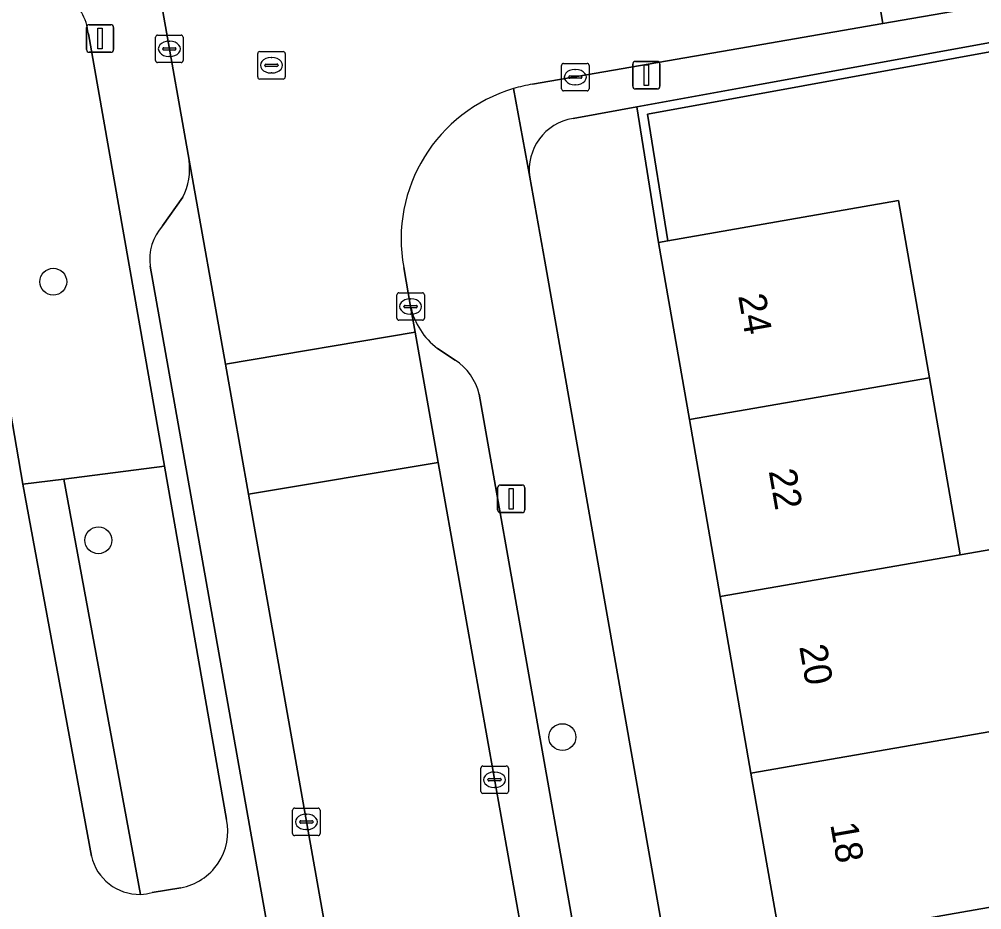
# Model space of a CAD drawing. Extents: x 162879 to 165540, y 384011 to 385181.
# Drawn here: x 164233.3 to 164268.32, y 384641.47 to 384673.87 of the extents above; entities that cross this region are included whole.
import ezdxf

# ---------------------------------------------------------------- set-up
doc = ezdxf.new("R2010")
doc.units = 0
for name, color, linetype in [('IMGEO_Boom', 7, 'Continuous'), ('IMGEO_Erf', 7, 'Continuous'), ('IMGEO_Groenvoorziening', 7, 'Continuous'), ('IMGEO_Haag', 7, 'Continuous'), ('IMGEO_Kolk', 7, 'Continuous'), ('IMGEO_Lichtmast', 7, 'Continuous'), ('IMGEO_Pand', 7, 'Continuous'), ('IMGEO_Pand_nummerreeks', 7, 'Continuous'), ('IMGEO_Parkeervlak_open', 7, 'Continuous'), ('IMGEO_Rijbaan_lokaal_open', 7, 'Continuous'), ('IMGEO_Rioolput', 7, 'Continuous'), ('IMGEO_Voetpad_open', 7, 'Continuous')]:
    doc.layers.add(name, color=color, linetype=linetype)

msp = doc.modelspace()

# ---------------------------------------------------------------- linework, layer by layer
at = {"layer": 'IMGEO_Boom'}
for centre in [(164234.542, 384664.32), (164236.184, 384654.914), (164253.066, 384647.752)]:
    msp.add_circle(centre, 0.489, dxfattribs=at)
at = {"layer": 'IMGEO_Erf'}
for points in [[(164273.026, 384673.486), (164256.167, 384670.414), (164256.907, 384665.812), (164265.296, 384667.273), (164266.154, 384662.348), (164266.418, 384660.83), (164267.541, 384654.386), (164270.754, 384654.946)], [(164258.809, 384652.865), (164257.686, 384659.309), (164256.564, 384665.752), (164255.77, 384670.685), (164255.176, 384670.577), (164253.455, 384670.264)], [(164251.882, 384668.123), (164252.425, 384665.069), (164256.921, 384639.518), (164261.008, 384640.237), (164259.927, 384646.441), (164258.809, 384652.865)]]:
    msp.add_lwpolyline(points, dxfattribs=at)
msp.add_arc((164253.749, 384668.399), 1.888, 98.9678, 188.4225, dxfattribs=at)
at = {"layer": 'IMGEO_Groenvoorziening'}
msp.add_lwpolyline([(164273.026, 384673.486), (164272.972, 384673.819), (164259.777, 384671.415), (164255.77, 384670.685), (164256.564, 384665.752), (164256.907, 384665.812), (164256.167, 384670.414)], close=True, dxfattribs=at)
for points in [[(164230.757, 384672.544), (164233.436, 384656.951), (164234.927, 384657.141), (164238.588, 384657.606), (164235.82, 384673.343)], [(164240.849, 384644.755), (164238.588, 384657.606), (164234.927, 384657.141), (164237.714, 384642.031)], [(164237.714, 384642.031), (164234.927, 384657.141), (164233.436, 384656.951), (164235.932, 384643.425)], [(164238.142, 384642.093), (164239.18, 384642.271)]]:
    msp.add_lwpolyline(points, dxfattribs=at)
for centre, radius, start, end in [((164233.816, 384673.132), 2.015, 6.0054, 100.5799), ((164238.803, 384644.327), 2.09, 280.3828, 11.8229), ((164237.675, 384643.817), 1.786, 192.6687, 271.2615), ((164237.674, 384643.815), 1.784, 271.2811, 285.204)]:
    msp.add_arc(centre, radius, start, end, dxfattribs=at)
at = {"layer": 'IMGEO_Haag'}
msp.add_lwpolyline([(164273.026, 384673.486), (164272.972, 384673.819), (164259.777, 384671.415), (164255.77, 384670.685), (164256.564, 384665.752), (164256.907, 384665.812), (164256.167, 384670.414)], close=True, dxfattribs=at)
at = {"layer": 'IMGEO_Kolk'}
for p, q in [((164238.34, 384673.294), (164239.192, 384673.294)), ((164238.265, 384672.368), (164238.265, 384673.22)), ((164238.753, 384673.074), (164238.778, 384673.074)), ((164239.266, 384673.22), (164239.266, 384672.368)), ((164238.524, 384672.788), (164238.524, 384672.8)), ((164238.962, 384672.751), (164238.564, 384672.751)), ((164238.567, 384672.837), (164238.965, 384672.837)), ((164239.008, 384672.8), (164239.008, 384672.788)), ((164239.192, 384672.294), (164238.34, 384672.294)), ((164238.776, 384672.514), (164238.751, 384672.514)), ((164253.111, 384672.265), (164253.963, 384672.265)), ((164253.036, 384671.339), (164253.036, 384672.191)), ((164253.524, 384672.045), (164253.549, 384672.045)), ((164254.037, 384672.191), (164254.037, 384671.339)), ((164253.295, 384671.759), (164253.295, 384671.771)), ((164253.733, 384671.722), (164253.335, 384671.722)), ((164253.338, 384671.808), (164253.736, 384671.808)), ((164253.779, 384671.771), (164253.779, 384671.759)), ((164253.963, 384671.265), (164253.111, 384671.265)), ((164253.547, 384671.485), (164253.522, 384671.485)), ((164247.044, 384662.993), (164247.044, 384663.845)), ((164247.119, 384663.919), (164247.971, 384663.919)), ((164248.045, 384663.845), (164248.045, 384662.993)), ((164247.532, 384663.699), (164247.557, 384663.699)), ((164247.303, 384663.413), (164247.303, 384663.425)), ((164247.741, 384663.376), (164247.343, 384663.376)), ((164247.346, 384663.462), (164247.744, 384663.462)), ((164247.555, 384663.139), (164247.53, 384663.139)), ((164247.787, 384663.425), (164247.787, 384663.413)), ((164247.971, 384662.919), (164247.119, 384662.919)), ((164250.174, 384646.701), (164251.026, 384646.701)), ((164250.099, 384645.775), (164250.099, 384646.627)), ((164250.587, 384646.481), (164250.612, 384646.481)), ((164251.1, 384646.627), (164251.1, 384645.775)), ((164250.358, 384646.195), (164250.358, 384646.207)), ((164250.796, 384646.158), (164250.398, 384646.158)), ((164250.401, 384646.244), (164250.799, 384646.244)), ((164250.842, 384646.207), (164250.842, 384646.195)), ((164251.026, 384645.701), (164250.174, 384645.701)), ((164250.61, 384645.921), (164250.585, 384645.921)), ((164243.251, 384644.241), (164243.251, 384645.093)), ((164243.326, 384645.167), (164244.178, 384645.167)), ((164243.739, 384644.947), (164243.764, 384644.947)), ((164244.252, 384645.093), (164244.252, 384644.241)), ((164243.51, 384644.661), (164243.51, 384644.673)), ((164243.948, 384644.624), (164243.55, 384644.624)), ((164243.553, 384644.71), (164243.951, 384644.71)), ((164243.994, 384644.673), (164243.994, 384644.661)), ((164243.762, 384644.387), (164243.737, 384644.387)), ((164244.178, 384644.167), (164243.326, 384644.167))]:
    msp.add_line(p, q, dxfattribs=at)
for points in [[(164238.34, 384673.294), (164239.192, 384673.294)], [(164238.265, 384672.368), (164238.265, 384673.22)], [(164239.266, 384673.22), (164239.266, 384672.368)], [(164239.192, 384672.294), (164238.34, 384672.294)], [(164253.111, 384672.265), (164253.963, 384672.265)], [(164253.036, 384671.339), (164253.036, 384672.191)], [(164254.037, 384672.191), (164254.037, 384671.339)], [(164253.963, 384671.265), (164253.111, 384671.265)], [(164247.044, 384662.993), (164247.044, 384663.845)], [(164247.119, 384663.919), (164247.971, 384663.919)], [(164248.045, 384663.845), (164248.045, 384662.993)], [(164247.971, 384662.919), (164247.119, 384662.919)], [(164250.174, 384646.701), (164251.026, 384646.701)], [(164250.099, 384645.775), (164250.099, 384646.627)], [(164251.1, 384646.627), (164251.1, 384645.775)], [(164251.026, 384645.701), (164250.174, 384645.701)], [(164243.251, 384644.241), (164243.251, 384645.093)], [(164243.326, 384645.167), (164244.178, 384645.167)], [(164244.252, 384645.093), (164244.252, 384644.241)], [(164244.178, 384644.167), (164243.326, 384644.167)]]:
    msp.add_lwpolyline(points, dxfattribs=at)
for centre, radius, start, end in [((164238.342, 384673.218), 0.0765, 91.552, 178.448), ((164238.342, 384673.218), 0.0765, 91.552, 178.448), ((164239.19, 384673.218), 0.0765, 1.552, 88.448), ((164239.19, 384673.218), 0.0765, 1.552, 88.448), ((164238.564, 384672.797), 0.0403, 85.8775, 175.7526), ((164238.561, 384672.787), 0.0366, 178.938, 274.7102), ((164238.965, 384672.794), 0.043, 264.8664, 352.4533), ((164238.969, 384672.799), 0.0386, 1.7309, 96.639), ((164238.342, 384672.37), 0.0765, 181.552, 268.448), ((164238.342, 384672.37), 0.0765, 181.552, 268.448), ((164239.19, 384672.37), 0.0765, 271.552, 358.448), ((164239.19, 384672.37), 0.0765, 271.552, 358.448), ((164253.113, 384672.189), 0.0765, 91.552, 178.448), ((164253.113, 384672.189), 0.0765, 91.552, 178.448), ((164253.961, 384672.189), 0.0765, 1.552, 88.448), ((164253.961, 384672.189), 0.0765, 1.552, 88.448), ((164253.335, 384671.768), 0.0403, 85.8775, 175.7526), ((164253.332, 384671.758), 0.0366, 178.938, 274.7102), ((164253.736, 384671.765), 0.043, 264.8664, 352.4533), ((164253.74, 384671.77), 0.0386, 1.7309, 96.639), ((164253.113, 384671.341), 0.0765, 181.552, 268.448), ((164253.113, 384671.341), 0.0765, 181.552, 268.448), ((164253.961, 384671.341), 0.0765, 271.552, 358.448), ((164253.961, 384671.341), 0.0765, 271.552, 358.448), ((164247.121, 384663.843), 0.0765, 91.552, 178.448), ((164247.121, 384663.843), 0.0765, 91.552, 178.448), ((164247.969, 384663.843), 0.0765, 1.552, 88.448), ((164247.969, 384663.843), 0.0765, 1.552, 88.448), ((164247.343, 384663.422), 0.0403, 85.8775, 175.7526), ((164247.34, 384663.412), 0.0366, 178.938, 274.7102), ((164247.744, 384663.419), 0.043, 264.8664, 352.4533), ((164247.748, 384663.424), 0.0386, 1.7309, 96.639), ((164247.121, 384662.995), 0.0765, 181.552, 268.448), ((164247.121, 384662.995), 0.0765, 181.552, 268.448), ((164247.969, 384662.995), 0.0765, 271.552, 358.448), ((164247.969, 384662.995), 0.0765, 271.552, 358.448), ((164250.176, 384646.625), 0.0765, 91.552, 178.448), ((164250.176, 384646.625), 0.0765, 91.552, 178.448), ((164251.024, 384646.625), 0.0765, 1.552, 88.448), ((164251.024, 384646.625), 0.0765, 1.552, 88.448), ((164250.398, 384646.204), 0.0403, 85.8775, 175.7526), ((164250.395, 384646.194), 0.0366, 178.938, 274.7102), ((164250.799, 384646.201), 0.043, 264.8664, 352.4533), ((164250.803, 384646.206), 0.0386, 1.7309, 96.639), ((164250.176, 384645.777), 0.0765, 181.552, 268.448), ((164250.176, 384645.777), 0.0765, 181.552, 268.448), ((164251.024, 384645.777), 0.0765, 271.552, 358.448), ((164251.024, 384645.777), 0.0765, 271.552, 358.448), ((164243.328, 384645.091), 0.0765, 91.552, 178.448), ((164243.328, 384645.091), 0.0765, 91.552, 178.448), ((164244.176, 384645.091), 0.0765, 1.552, 88.448), ((164244.176, 384645.091), 0.0765, 1.552, 88.448), ((164243.55, 384644.67), 0.0403, 85.8775, 175.7526), ((164243.547, 384644.66), 0.0366, 178.938, 274.7102), ((164243.951, 384644.667), 0.043, 264.8664, 352.4533), ((164243.955, 384644.672), 0.0386, 1.7309, 96.639), ((164243.328, 384644.243), 0.0765, 181.552, 268.448), ((164243.328, 384644.243), 0.0765, 181.552, 268.448), ((164244.176, 384644.243), 0.0765, 271.552, 358.448), ((164244.176, 384644.243), 0.0765, 271.552, 358.448)]:
    msp.add_arc(centre, radius, start, end, dxfattribs=at)
for centre, major_axis, ratio, start_param, end_param in [((164238.752, 384672.794), (-0.387, 0.002), 0.722429, 4.712389, 7.853982), ((164238.777, 384672.794), (-0.39, 0.002), 0.717154, 1.570796, 4.712389), ((164253.523, 384671.765), (-0.387, 0.002), 0.722429, 4.712389, 7.853982), ((164253.548, 384671.765), (-0.39, 0.002), 0.717154, 1.570796, 4.712389), ((164247.531, 384663.419), (-0.387, 0.002), 0.722429, 4.712389, 7.853982), ((164247.556, 384663.419), (-0.39, 0.002), 0.717154, 1.570796, 4.712389), ((164250.586, 384646.201), (-0.387, 0.002), 0.722429, 4.712389, 7.853982), ((164250.611, 384646.201), (-0.39, 0.002), 0.717154, 1.570796, 4.712389), ((164243.738, 384644.667), (-0.387, 0.002), 0.722429, 4.712389, 7.853982), ((164243.763, 384644.667), (-0.39, 0.002), 0.717154, 1.570796, 4.712389)]:
    msp.add_ellipse(centre, major_axis=major_axis, ratio=ratio, start_param=start_param, end_param=end_param, dxfattribs=at)
at = {"layer": 'IMGEO_Lichtmast'}
for p, q in [((164235.85, 384673.671), (164236.64, 384673.671)), ((164236.64, 384673.671), (164235.85, 384673.671)), ((164235.75, 384672.771), (164235.75, 384673.571)), ((164235.75, 384673.571), (164235.75, 384672.771)), ((164236.74, 384673.571), (164236.74, 384672.771)), ((164236.74, 384672.771), (164236.74, 384673.571)), ((164236.64, 384672.671), (164235.85, 384672.671)), ((164235.85, 384672.671), (164236.64, 384672.671)), ((164255.626, 384671.437), (164255.626, 384672.237)), ((164255.626, 384672.237), (164255.626, 384671.437)), ((164255.726, 384672.337), (164256.516, 384672.337)), ((164256.516, 384672.337), (164255.726, 384672.337)), ((164256.616, 384672.237), (164256.616, 384671.437)), ((164256.616, 384671.437), (164256.616, 384672.237)), ((164256.516, 384671.337), (164255.726, 384671.337)), ((164255.726, 384671.337), (164256.516, 384671.337)), ((164250.809, 384656.922), (164251.599, 384656.922)), ((164251.599, 384656.922), (164250.809, 384656.922)), ((164250.709, 384656.022), (164250.709, 384656.822)), ((164250.709, 384656.822), (164250.709, 384656.022)), ((164251.699, 384656.822), (164251.699, 384656.022)), ((164251.699, 384656.022), (164251.699, 384656.822)), ((164251.599, 384655.922), (164250.809, 384655.922)), ((164250.809, 384655.922), (164251.599, 384655.922))]:
    msp.add_line(p, q, dxfattribs=at)
for points in [[(164236.17, 384673.546), (164236.32, 384673.546), (164236.32, 384672.796), (164236.17, 384672.796), (164236.17, 384673.546)], [(164256.046, 384672.212), (164256.196, 384672.212), (164256.196, 384671.462), (164256.046, 384671.462), (164256.046, 384672.212)], [(164251.129, 384656.797), (164251.279, 384656.797), (164251.279, 384656.047), (164251.129, 384656.047), (164251.129, 384656.797)]]:
    msp.add_lwpolyline(points, dxfattribs=at)
for centre, start, end in [((164235.85, 384673.571), 90, 180), ((164235.85, 384673.571), 90, 180), ((164236.64, 384673.571), 0, 90), ((164236.64, 384673.571), 360, 90), ((164235.85, 384672.771), 180, 270), ((164235.85, 384672.771), 180, 270), ((164236.64, 384672.771), 270, 0), ((164236.64, 384672.771), 270, 0), ((164255.726, 384672.237), 90, 180), ((164255.726, 384672.237), 90, 180), ((164256.516, 384672.237), 0, 90), ((164256.516, 384672.237), 360, 90), ((164255.726, 384671.437), 180, 270), ((164255.726, 384671.437), 180, 270), ((164256.516, 384671.437), 270, 0), ((164256.516, 384671.437), 270, 0), ((164250.809, 384656.822), 90, 180), ((164250.809, 384656.822), 90, 180), ((164251.599, 384656.822), 0, 90), ((164251.599, 384656.822), 360, 90), ((164250.809, 384656.022), 180, 270), ((164250.809, 384656.022), 180, 270), ((164251.599, 384656.022), 270, 0), ((164251.599, 384656.022), 270, 0)]:
    msp.add_arc(centre, 0.1, start, end, dxfattribs=at)
at = {"layer": 'IMGEO_Pand'}
for points in [[(164257.686, 384659.309), (164266.418, 384660.83), (164266.154, 384662.348), (164265.296, 384667.273), (164256.907, 384665.812), (164256.564, 384665.752)], [(164257.686, 384659.309), (164258.809, 384652.865), (164267.541, 384654.386), (164266.418, 384660.83)], [(164268.66, 384647.962), (164271.873, 384648.522), (164270.754, 384654.946), (164267.541, 384654.386), (164258.809, 384652.865), (164259.927, 384646.441)], [(164268.66, 384647.962), (164259.927, 384646.441), (164261.008, 384640.237), (164265.934, 384641.095), (164269.74, 384641.758)]]:
    msp.add_lwpolyline(points, close=True, dxfattribs=at)
at = {"layer": 'IMGEO_Parkeervlak_open'}
for points in [[(164251.114, 384595.332), (164251.747, 384594.936), (164252.842, 384593.441), (164252.062, 384597.836), (164251.215, 384602.612), (164246.57, 384628.804), (164245.723, 384633.58), (164241.641, 384656.594), (164240.803, 384661.321), (164239.487, 384668.74)], [(164239.257, 384667.398), (164238.515, 384666.359)], [(164238.063, 384664.888), (164250.193, 384596.594)], [(164247.544, 384663.418), (164247.709, 384662.489), (164248.552, 384657.738), (164252.616, 384634.85), (164253.458, 384630.111), (164258.108, 384603.919), (164258.941, 384599.232), (164259.579, 384595.636), (164259.949, 384596.83), (164260.561, 384597.411)], [(164249.16, 384661.471), (164248.526, 384661.897)], [(164260.886, 384598.959), (164250.041, 384660.226)]]:
    msp.add_lwpolyline(points, dxfattribs=at)
for centre, radius, start, end in [((164237.148, 384668.45), 2.357, 333.488, 7.0616), ((164239.957, 384665.111), 1.907, 139.1236, 186.7147), ((164250.077, 384663.976), 2.594, 192.4202, 233.2747), ((164248.038, 384659.743), 2.06, 13.5561, 57.0127)]:
    msp.add_arc(centre, radius, start, end, dxfattribs=at)
at = {"layer": 'IMGEO_Rijbaan_lokaal_open'}
for points in [[(164266.752, 384679.285), (164263.863, 384678.794), (164264.727, 384673.716), (164267.614, 384674.216)], [(164241.641, 384656.594), (164248.552, 384657.738), (164247.709, 384662.489), (164240.803, 384661.321)], [(164245.723, 384633.58), (164252.616, 384634.85), (164248.552, 384657.738), (164241.641, 384656.594)]]:
    msp.add_lwpolyline(points, close=True, dxfattribs=at)
for points in [[(164251.976, 384671.507), (164259.491, 384672.809), (164264.727, 384673.716), (164263.863, 384678.794)], [(164238.525, 384674.157), (164239.487, 384668.74), (164240.803, 384661.321), (164247.709, 384662.489), (164247.544, 384663.418), (164247.292, 384664.839)]]:
    msp.add_lwpolyline(points, dxfattribs=at)
for centre, radius, start, end in [((164252.91, 384665.871), 5.712, 106.4461, 190.4126), ((164252.908, 384665.89), 5.693, 99.4171, 106.4741)]:
    msp.add_arc(centre, radius, start, end, dxfattribs=at)
at = {"layer": 'IMGEO_Rioolput'}
for p, q in [((164241.98, 384671.771), (164241.98, 384672.623)), ((164242.055, 384672.697), (164242.907, 384672.697)), ((164242.981, 384672.623), (164242.981, 384671.771)), ((164242.282, 384672.24), (164242.68, 384672.24)), ((164242.468, 384672.477), (164242.493, 384672.477)), ((164242.239, 384672.191), (164242.239, 384672.203)), ((164242.677, 384672.154), (164242.279, 384672.154)), ((164242.491, 384671.917), (164242.466, 384671.917)), ((164242.723, 384672.203), (164242.723, 384672.191)), ((164242.907, 384671.697), (164242.055, 384671.697))]:
    msp.add_line(p, q, dxfattribs=at)
for points in [[(164241.98, 384671.771), (164241.98, 384672.623)], [(164242.055, 384672.697), (164242.907, 384672.697)], [(164242.981, 384672.623), (164242.981, 384671.771)], [(164242.907, 384671.697), (164242.055, 384671.697)]]:
    msp.add_lwpolyline(points, dxfattribs=at)
for centre, radius, start, end in [((164242.057, 384672.621), 0.0765, 91.552, 178.448), ((164242.057, 384672.621), 0.0765, 91.552, 178.448), ((164242.905, 384672.621), 0.0765, 1.552, 88.448), ((164242.905, 384672.621), 0.0765, 1.552, 88.448), ((164242.279, 384672.2), 0.0403, 85.8775, 175.7526), ((164242.684, 384672.202), 0.0386, 1.7309, 96.639), ((164242.276, 384672.19), 0.0366, 178.938, 274.7102), ((164242.68, 384672.197), 0.043, 264.8664, 352.4533), ((164242.057, 384671.773), 0.0765, 181.552, 268.448), ((164242.057, 384671.773), 0.0765, 181.552, 268.448), ((164242.905, 384671.773), 0.0765, 271.552, 358.448), ((164242.905, 384671.773), 0.0765, 271.552, 358.448)]:
    msp.add_arc(centre, radius, start, end, dxfattribs=at)
for centre, major_axis, ratio, start_param, end_param in [((164242.467, 384672.197), (-0.387, 0.002), 0.722429, 4.712389, 7.853982), ((164242.492, 384672.197), (-0.39, 0.002), 0.717154, 1.570796, 4.712389)]:
    msp.add_ellipse(centre, major_axis=major_axis, ratio=ratio, start_param=start_param, end_param=end_param, dxfattribs=at)
at = {"layer": 'IMGEO_Voetpad_open'}
for points in [[(164280.08, 384676.376), (164267.614, 384674.216), (164264.727, 384673.716), (164259.491, 384672.809), (164251.976, 384671.507)], [(164253.455, 384670.264), (164255.176, 384670.577), (164255.77, 384670.685), (164259.777, 384671.415), (164272.972, 384673.819), (164277.325, 384674.612), (164278.597, 384674.844)], [(164239.487, 384668.74), (164238.525, 384674.157)], [(164235.82, 384673.343), (164238.588, 384657.606), (164240.849, 384644.755)], [(164235.932, 384643.425), (164233.436, 384656.951), (164230.757, 384672.544)], [(164251.293, 384671.35), (164251.882, 384668.123)], [(164262.766, 384606.3), (164257.19, 384637.988), (164256.921, 384639.518), (164252.425, 384665.069), (164251.882, 384668.123), (164251.293, 384671.35)], [(164238.515, 384666.359), (164239.257, 384667.398)], [(164250.193, 384596.594), (164238.063, 384664.888)], [(164247.292, 384664.839), (164247.544, 384663.418)], [(164248.526, 384661.897), (164249.16, 384661.471)], [(164250.041, 384660.226), (164260.886, 384598.959)], [(164239.18, 384642.271), (164238.142, 384642.093)]]:
    msp.add_lwpolyline(points, dxfattribs=at)
msp.add_lwpolyline([(164282.68, 384642.434), (164285.369, 384642.902), (164285.107, 384644.435), (164282.416, 384643.966), (164269.74, 384641.758), (164265.934, 384641.095), (164261.008, 384640.237), (164256.921, 384639.518), (164257.19, 384637.988), (164262.082, 384638.849), (164270.862, 384640.377)], close=True, dxfattribs=at)
for centre, radius, start, end in [((164233.816, 384673.132), 2.015, 6.0054, 100.5799), ((164252.91, 384665.871), 5.712, 106.4461, 190.4126), ((164252.908, 384665.89), 5.693, 99.4171, 106.4741), ((164253.749, 384668.399), 1.888, 98.9678, 188.4225), ((164237.148, 384668.45), 2.357, 333.488, 7.0616), ((164239.957, 384665.111), 1.907, 139.1236, 186.7147), ((164250.077, 384663.976), 2.594, 192.4202, 233.2747), ((164248.038, 384659.743), 2.06, 13.5561, 57.0127), ((164238.803, 384644.327), 2.09, 280.3828, 11.8229), ((164237.675, 384643.817), 1.786, 192.6687, 271.2615), ((164237.674, 384643.815), 1.784, 271.2811, 285.204)]:
    msp.add_arc(centre, radius, start, end, dxfattribs=at)

# ---------------------------------------------------------------- texts
at = {"layer": 'IMGEO_Pand_nummerreeks'}
for s, p in [('24', (164259.46, 384663.809)), ('22', (164260.57, 384657.433)), ('20', (164261.682, 384651.049)), ('18', (164262.809, 384644.58))]:
    msp.add_text(s, height=1, rotation=279.8802, dxfattribs=at).set_placement(p)

doc.saveas('drawing.dxf')
